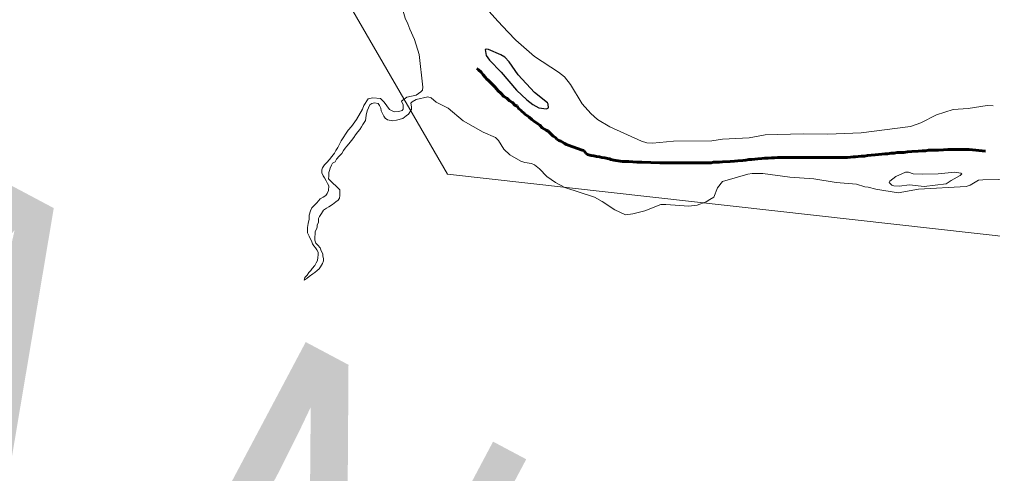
# Model space of a CAD drawing. Extents: x 553962 to 842807, y 8883888 to 9032388.
# Drawn here: x 810401 to 811711, y 9011368 to 9011979 of the extents above; entities that cross this region are included whole.
import ezdxf

# ---------------------------------------------------------------- set-up
doc = ezdxf.new("R2010")
doc.units = 0
doc.header["$LTSCALE"] = 20
doc.linetypes.add('LONG_DASH_SHORT_DASH', pattern=[9.9, 6, -1.2, 1.5, -1.2])
for name, color, linetype, lineweight in [('23', 7, 'Continuous', 13), ('24', 7, 'Continuous', 25), ('25', 7, 'Continuous', 13), ('7', 7, 'LONG_DASH_SHORT_DASH', 60), ('8', 7, 'Continuous', 13)]:
    doc.layers.add(name, color=color, linetype=linetype, lineweight=lineweight)
doc.layers.add('49', color=7, linetype='Continuous')

msp = doc.modelspace()

# ---------------------------------------------------------------- linework, layer by layer
at = {"layer": '23'}
for points in [[(811045.29, 9011975.94), (811032.8, 9011989.7), (811031.06, 9011991.01), (811014.14, 9012013.29), (810999.68, 9012026.66), (810993.66, 9012034.57), (810989.48, 9012046.56), (810982.72, 9012055.83), (810982.93, 9012062.4), (810982.13, 9012065.4)], [(811711.97, 9011862.42), (811704, 9011863.09), (811678.46, 9011859), (811658.23, 9011857.79), (811635.78, 9011850.4), (811614.71, 9011839.82), (811600.55, 9011834.62), (811534.36, 9011826.16), (811489.31, 9011824.52), (811456.29, 9011824.83), (811404.92, 9011823.39), (811383.6, 9011819.64), (811347.47, 9011817.87), (811333.04, 9011815.52), (811281.45, 9011815.07), (811253.21, 9011812.49), (811245.86, 9011812.9), (811238.39, 9011815.19), (811195.86, 9011834.13), (811179.33, 9011844.26), (811170.49, 9011852.27), (811158.56, 9011865.29), (811158.56, 9011865.29), (811142.69, 9011891.17), (811134.64, 9011901.69), (811126.93, 9011907.63), (811094.64, 9011929.07), (811069.22, 9011950.94), (811058.39, 9011961.98), (811045.29, 9011975.94)]]:
    msp.add_lwpolyline(points, dxfattribs=at)
at = {"layer": '24'}
msp.add_lwpolyline([(811072.56, 9011904.21), (811060.24, 9011921.9), (811054.5, 9011927.85), (811049.31, 9011931.04), (811032.58, 9011938.25), (811029.32, 9011938.88), (811027.86, 9011938.27), (811029.49, 9011930.27), (811033.91, 9011923.93), (811049.72, 9011907.86), (811070.06, 9011883.72), (811084.01, 9011870.8), (811092.39, 9011864.23), (811100.38, 9011859.95), (811110.42, 9011858.34), (811113.35, 9011859.85), (811112.96, 9011864.6), (811111.93, 9011866.73), (811094.29, 9011880.64)], close=True, dxfattribs=at)
at = {"layer": '25'}
for points in [[(810982.13, 9012065.4), (810982.93, 9012062.4), (810982.72, 9012055.83), (810989.48, 9012046.56), (810993.66, 9012034.57), (810999.68, 9012026.66), (811014.14, 9012013.29), (811031.06, 9011991.01), (811032.8, 9011989.7), (811045.29, 9011975.94)], [(810923.88, 9011972.72), (810920.35, 9011980.63), (810910.77, 9012013.67), (810905.79, 9012028.27)], [(810854.67, 9011844.04), (810862.85, 9011857.94), (810864.46, 9011863.18), (810870.45, 9011872.07), (810876.86, 9011873.08), (810886.96, 9011872.19), (810891.93, 9011867.65), (810899.33, 9011857.63), (810905.4, 9011854.54), (810911.9, 9011854.91), (810916.3, 9011856.35), (810917.63, 9011857.91), (810917.42, 9011863.95), (810915.52, 9011869), (810922.48, 9011874.22), (810935.11, 9011876.92), (810941.4, 9011881.15), (810943.63, 9011883.68), (810944.3, 9011887.42), (810939.08, 9011931.77), (810932.97, 9011951.5), (810926.46, 9011965.62), (810923.88, 9011972.72)], [(811045.29, 9011975.94), (811058.39, 9011961.98), (811069.22, 9011950.94), (811094.64, 9011929.07), (811126.93, 9011907.63), (811134.64, 9011901.69), (811142.69, 9011891.17), (811158.56, 9011865.29), (811158.56, 9011865.29), (811170.49, 9011852.27), (811179.33, 9011844.26), (811195.86, 9011834.13), (811238.39, 9011815.19), (811245.86, 9011812.9), (811253.21, 9011812.49), (811281.45, 9011815.07), (811333.04, 9011815.52), (811347.47, 9011817.87), (811383.6, 9011819.64), (811404.92, 9011823.39), (811456.29, 9011824.83), (811489.31, 9011824.52), (811534.36, 9011826.16), (811600.55, 9011834.62), (811614.71, 9011839.82), (811635.78, 9011850.4), (811658.23, 9011857.79), (811678.46, 9011859), (811704, 9011863.09), (811711.97, 9011862.42)], [(811216.88, 9011715.82), (811202.58, 9011722.65), (811185.62, 9011734.09), (811175.28, 9011739.53), (811135.22, 9011752.81), (811122.56, 9011759.22), (811111.21, 9011767.63), (811101.28, 9011777.76), (811094.5, 9011783.36), (811090.41, 9011785.14), (811081.19, 9011786.52), (811075.96, 9011788.12), (811061.42, 9011796.44), (811053, 9011804.06), (811045.77, 9011815.83), (811041.86, 9011819.83), (811025.44, 9011827.13), (810998.39, 9011842.3), (810978.28, 9011859.31), (810961.95, 9011867.59), (810955.44, 9011873.27), (810950.97, 9011874.45), (810935.14, 9011871.21)], [(810903.57, 9011842.38), (810903.57, 9011842.38), (810896.66, 9011843.71), (810893.54, 9011845.94), (810891.76, 9011848.83), (810889.75, 9011852.4), (810887.97, 9011855.96), (810887.52, 9011859.53), (810885.74, 9011862.87), (810883.96, 9011865.54), (810879.05, 9011866.65), (810879.05, 9011866.65), (810875.27, 9011865.54), (810875.27, 9011865.54), (810872.73, 9011863.97), (810870.92, 9011859.65), (810869.11, 9011855.59), (810867.8, 9011850), (810867.52, 9011845.93), (810867, 9011842.88), (810863.4, 9011837.56), (810861.34, 9011834.26), (810859.28, 9011830.71), (810856.72, 9011827.42), (810853.64, 9011823.62), (810851.33, 9011820.07), (810848.25, 9011816.01), (810844.66, 9011811.45), (810841.84, 9011808.42), (810839.53, 9011805.63), (810837.22, 9011802.59), (810835.16, 9011798.53), (810831.32, 9011794.74), (810827.99, 9011790.94), (810826.19, 9011787.38), (810822.61, 9011785.37), (810821.32, 9011782.58), (810819.52, 9011778.77), (810818.22, 9011775.47), (810817.44, 9011772.68), (810817.41, 9011767.84), (810816.88, 9011764.54), (810819.92, 9011761.47), (810822.95, 9011758.66), (810827.5, 9011754.31), (810830.29, 9011752), (810832.31, 9011749.45), (810832.26, 9011741.82), (810831.98, 9011738.51), (810830.19, 9011735.72), (810826.86, 9011733.45), (810822.26, 9011729.66), (810817.66, 9011726.88), (810814.34, 9011725.12), (810810.51, 9011722.09), (810807.68, 9011717.78), (810805.11, 9011713.72), (810803.82, 9011710.93), (810803.54, 9011705.85), (810801.73, 9011702.55), (810801.71, 9011699.5), (810800.93, 9011696.7), (810799.13, 9011693.66), (810799.11, 9011690.61), (810798.83, 9011685.78), (810798.8, 9011681.7), (810799.8, 9011677.88), (810802.83, 9011675.32), (810805.86, 9011671.49), (810807.36, 9011667.67), (810809.38, 9011663.59), (810809.61, 9011660.79), (810810.35, 9011656.97), (810810.33, 9011653.91), (810808.78, 9011650.62), (810806.46, 9011646.05), (810804.41, 9011643.26), (810801.6, 9011640.99), (810798.78, 9011638.46), (810795.97, 9011636.44), (810791.12, 9011632.9), (810788.3, 9011630.63), (810784.47, 9011628.11), (810785, 9011631.67), (810788.33, 9011634.96), (810790.64, 9011638.5), (810793.2, 9011641.03), (810795.26, 9011643.82), (810798.84, 9011647.87), (810800.65, 9011651.42), (810802.45, 9011654.47), (810802.73, 9011658.53), (810803.26, 9011662.35), (810803.28, 9011665.65), (810801.26, 9011668.72), (810799.5, 9011671.53), (810797.23, 9011674.34), (810795.72, 9011677.14), (810794.22, 9011680.97), (810792.46, 9011684.03), (810790.95, 9011687.09)], [(810935.14, 9011871.21), (810929.59, 9011867.9), (810927.93, 9011866.06), (810928.98, 9011861.01), (810928.8, 9011857.62), (810925, 9011851.14), (810921.77, 9011848.86)], [(810921.77, 9011848.86), (810917.18, 9011845.62), (810908.5, 9011843.2), (810903.57, 9011842.38)], [(810790.95, 9011687.09), (810788.94, 9011691.68), (810788.99, 9011699.06), (810789.53, 9011704.4), (810790.84, 9011709.98), (810791.13, 9011715.58), (810792.95, 9011721.17), (810794.75, 9011725.23), (810798.08, 9011728.77), (810801.16, 9011732.06), (810803.72, 9011734.85), (810806.03, 9011737.63), (810809.86, 9011739.9), (810813.69, 9011741.92), (810815.48, 9011744.7), (810817.29, 9011748.51), (810817.33, 9011755.12), (810815.82, 9011757.93), (810813.81, 9011761.5), (810811.8, 9011765.58), (810810.04, 9011768.39), (810808.28, 9011772.47), (810808.31, 9011776.54), (810809.09, 9011779.08), (810811.66, 9011783.39), (810814.99, 9011786.43), (810818.57, 9011790.48), (810821.65, 9011794.53), (810825.24, 9011798.84), (810827.04, 9011802.39), (810829.62, 9011806.7), (810834.25, 9011815.33), (810843.4, 9011829.68), (810843.4, 9011829.68), (810847.86, 9011834.8), (810847.86, 9011834.8), (810852.31, 9011840.82), (810854.67, 9011844.04)], [(811543.54, 9011753.06), (811539.09, 9011753.58), (811527.9, 9011757.41), (811500.74, 9011759.52), (811470.46, 9011764.39), (811437.99, 9011766.63), (811401.66, 9011771.54), (811387.66, 9011771.39), (811381.71, 9011770.43), (811347.52, 9011760.58), (811340.84, 9011752.16), (811335.68, 9011739.89), (811330.62, 9011736.75)], [(811800.06, 9011721.51), (811789.4, 9011724.75), (811775.28, 9011739.26), (811756.11, 9011756.43), (811718.97, 9011763.61), (811698.03, 9011762.8), (811692.25, 9011762.41), (811681.18, 9011755.75), (811675.65, 9011754.18), (811611.43, 9011750.5), (811583.98, 9011745.65), (811554.16, 9011750.27), (811543.54, 9011753.06)], [(811330.62, 9011736.75), (811325.56, 9011733.61), (811313.47, 9011729.14), (811302.11, 9011727.77), (811271.3, 9011729.83), (811264.49, 9011729.66), (811242.87, 9011721.5), (811226.73, 9011717.17), (811216.88, 9011715.82)]]:
    msp.add_lwpolyline(points, dxfattribs=at)
for points in [[(811072.56, 9011904.21), (811060.24, 9011921.9), (811054.5, 9011927.85), (811049.31, 9011931.04), (811032.58, 9011938.25), (811029.32, 9011938.88), (811027.86, 9011938.27), (811029.49, 9011930.27), (811033.91, 9011923.93), (811049.72, 9011907.86), (811070.06, 9011883.72), (811084.01, 9011870.8), (811092.39, 9011864.23), (811100.38, 9011859.95), (811110.42, 9011858.34), (811113.35, 9011859.85), (811112.96, 9011864.6), (811111.93, 9011866.73), (811094.29, 9011880.64)], [(811616.46, 9011770.66), (811604.29, 9011771.23), (811597.81, 9011773.41), (811593.75, 9011773.32), (811580.93, 9011767.38), (811572.97, 9011761.08), (811572.05, 9011759.35), (811575.57, 9011755.95), (811578.32, 9011755.02), (811585.57, 9011754.61), (811599.21, 9011756.27), (811619.26, 9011754.01), (811648.67, 9011757.58), (811655.51, 9011762.24), (811667.67, 9011768.78), (811669.93, 9011770.99), (811668.64, 9011772.04), (811660.33, 9011773.52), (811637.97, 9011771.21)]]:
    msp.add_lwpolyline(points, close=True, dxfattribs=at)
at = {"layer": '7'}
for points in [[(811090.72, 9011844.35), (811087.15, 9011847.42), (811085.12, 9011849.2), (811082.06, 9011850.99), (811080.03, 9011853.04), (811077.74, 9011854.57), (811075.96, 9011856.62), (811073.16, 9011858.66), (811071.12, 9011861.99), (811068.06, 9011863.52), (811064.76, 9011867.1), (811060.68, 9011869.14), (811057.37, 9011872.98), (811053.05, 9011875.28), (811048.98, 9011879.62), (811045.67, 9011882.69), (811041.08, 9011888.06), (811037.01, 9011892.15), (811032.68, 9011896.75), (811029.88, 9011898.79), (811028.61, 9011900.84), (811025.3, 9011904.42), (811022.5, 9011907.74), (811018.94, 9011910.81), (811016.9, 9011912.85)], [(811226.87, 9011787.09), (811221.27, 9011787.6), (811216.94, 9011787.6), (811212.87, 9011787.86), (811203.71, 9011789.14), (811201.17, 9011789.65), (811197.35, 9011790.42), (811195.32, 9011791.18), (811192.77, 9011791.69), (811189.21, 9011792.46), (811185.14, 9011793.23), (811182.08, 9011793.74), (811178.01, 9011794.5), (811174.19, 9011795.27), (811170.89, 9011795.78), (811168.85, 9011796.04), (811165.8, 9011797.06), (811163.76, 9011798.85), (811160.71, 9011802.68), (811158.67, 9011802.94), (811139.58, 9011809.59), (811137.29, 9011810.61), (811135, 9011811.89), (811132.97, 9011813.16), (811129.91, 9011814.95), (811127.11, 9011815.98), (811124.31, 9011817.76), (811122.53, 9011819.81), (811119.48, 9011821.6), (811115.92, 9011825.18), (811112.61, 9011828.24), (811110.06, 9011829.78), (811104.72, 9011833.1), (811101.66, 9011836.42), (811098.86, 9011838.47), (811093.01, 9011842.56), (811090.72, 9011844.35)], [(811534.24, 9011794.77), (811530.42, 9011794.51), (811526.6, 9011794), (811523.3, 9011793.74), (811519.73, 9011793.49), (811515.66, 9011793.23), (811511.34, 9011793.23), (811505.74, 9011793.23), (811500.65, 9011793.23), (811496.32, 9011793.23), (811492.51, 9011793.23), (811488.18, 9011793.23), (811485.89, 9011793.23), (811482.33, 9011793.23), (811478.77, 9011793.23), (811476.73, 9011793.23), (811473.42, 9011793.23), (811471.14, 9011793.23), (811467.32, 9011793.23), (811465.28, 9011793.23), (811459.68, 9011793.23), (811454.85, 9011793.23), (811449.76, 9011793.23), (811444.67, 9011793.23), (811440.09, 9011793.23), (811435.51, 9011793.23), (811429.66, 9011793.23), (811425.84, 9011792.98), (811421.52, 9011792.98), (811417.45, 9011792.72), (811413.63, 9011792.46), (811409.05, 9011792.21), (811404.22, 9011791.95), (811400.4, 9011791.7), (811395.31, 9011791.44), (811391.24, 9011790.93), (811387.17, 9011790.42), (811383.1, 9011790.16), (811379.03, 9011789.65), (811374.7, 9011789.14), (811368.34, 9011788.63), (811363.5, 9011788.12), (811357.65, 9011787.86), (811347.48, 9011787.1), (811343.4, 9011786.84), (811339.33, 9011786.58), (811335.52, 9011786.58), (811332.46, 9011786.07), (811328.65, 9011785.82), (811324.07, 9011785.82), (811320.25, 9011785.82), (811315.42, 9011785.82), (811311.6, 9011785.82), (811307.02, 9011785.82), (811301.93, 9011785.82), (811297.1, 9011785.82), (811292.01, 9011785.82), (811287.43, 9011785.82), (811282.85, 9011785.82), (811277.76, 9011785.82), (811272.16, 9011785.82), (811263.25, 9011786.07), (811239.08, 9011786.58), (811232.21, 9011786.84), (811226.87, 9011787.09)], [(811701.83, 9011801.48), (811679.52, 9011803.72), (811674.94, 9011803.72), (811670.11, 9011803.72), (811664.76, 9011803.72), (811657.64, 9011803.72), (811651.02, 9011803.72), (811645.17, 9011803.2), (811638.56, 9011802.95), (811633.98, 9011802.95), (811629.65, 9011802.69), (811625.07, 9011802.69), (811620.75, 9011801.93), (811616.42, 9011801.93), (811610.82, 9011801.67), (811602.43, 9011800.9), (811596.83, 9011800.65), (811591.74, 9011799.88), (811586.91, 9011799.88), (811582.58, 9011799.63), (811578.51, 9011798.86), (811574.69, 9011798.86), (811569.86, 9011798.09), (811566.3, 9011798.09), (811561.97, 9011797.58), (811553.06, 9011796.56), (811547.72, 9011796.05), (811542.63, 9011795.54), (811538.56, 9011795.02), (811534.24, 9011794.77)]]:
    msp.add_lwpolyline(points, dxfattribs=at)
at = {"layer": '8'}
msp.add_lwpolyline([(814717.08, 9008895.96), (813877.22, 9010664.08), (812998.32, 9010781.5), (812070.98, 9011648.05), (810977.41, 9011770.59), (810612.93, 9012398.94), (808731.99, 9013370.53), (807244.74, 9013554.35), (805949.96, 9014683.49), (805075.1, 9014560.95)], dxfattribs=at)

# ---------------------------------------------------------------- texts
at = {"layer": '49', "width": 0.9}
msp.add_text('R I O   S Ã O   F R A N C I S C O', height=500, rotation=332.036, dxfattribs=at).set_placement((805458.36, 9013807.48))

doc.saveas('drawing.dxf')
